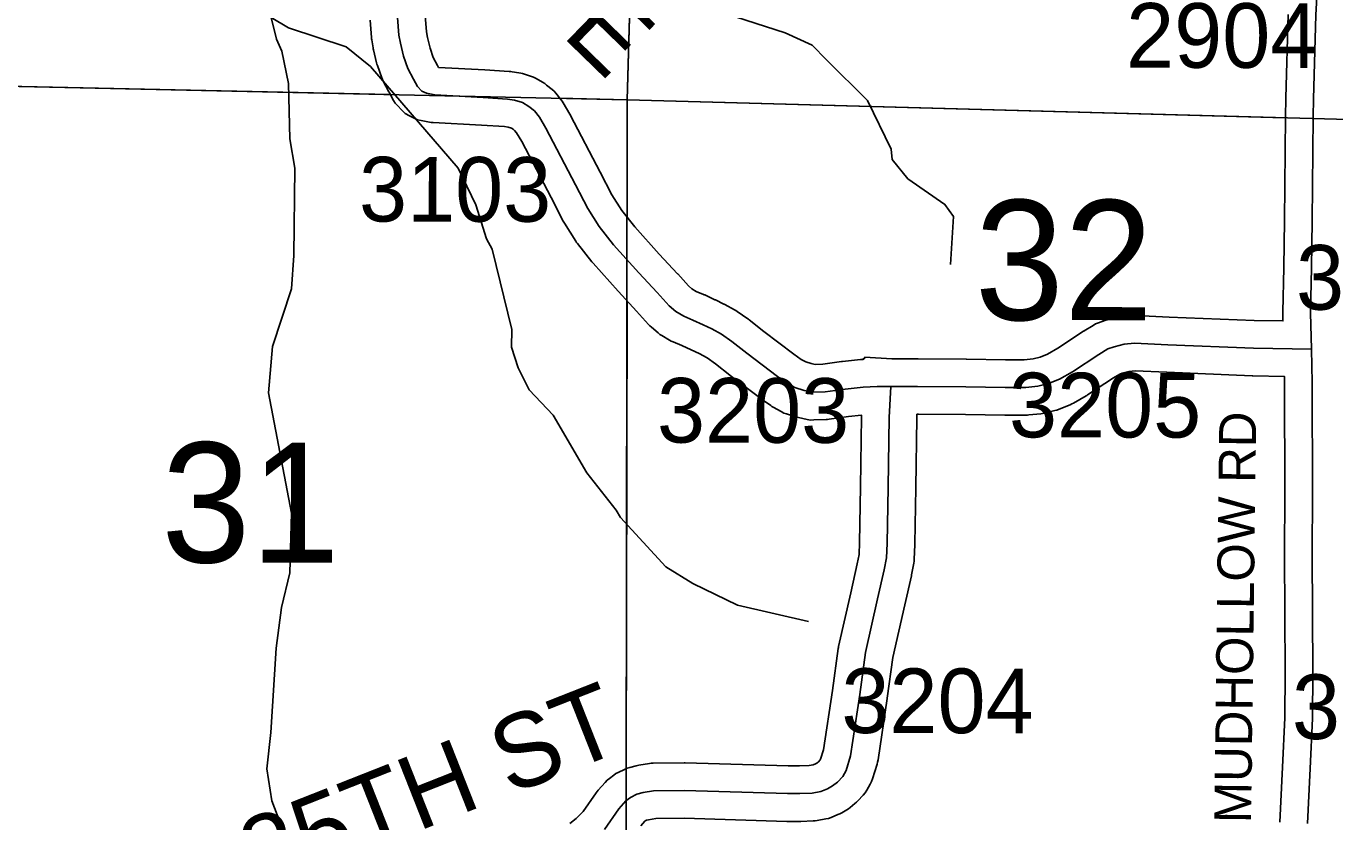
# Model space of a CAD drawing. Extents: x -132.8 to -73.3, y -60 to -26.
# Drawn here: x -121.401 to -119.983, y -44.173 to -43.311 of the extents above; entities that cross this region are included whole.
import ezdxf

# ---------------------------------------------------------------- set-up
doc = ezdxf.new("R2010")
doc.units = 0
for name, color, linetype in [('tdCoHydroRiver', 7, 'Continuous'), ('tdCoSecRdNmbr', 7, 'Continuous'), ('tdCoSecRdTxt', 7, 'Continuous'), ('tdCoSecRteBand', 7, 'Continuous'), ('tdCoSecRteCL', 7, 'Continuous'), ('tdCoSectLine', 7, 'Continuous'), ('tdCoSectLinePart', 7, 'Continuous'), ('tdCoSectNmbr', 7, 'Continuous'), ('tdCoSurfBitum', 7, 'Continuous'), ('tdCoSurfGravel', 7, 'Continuous')]:
    doc.layers.add(name, color=color, linetype=linetype)

msp = doc.modelspace()

# ---------------------------------------------------------------- linework, layer by layer
at = {"layer": 'tdCoHydroRiver'}
for points in [[(-121.101, -44.2063), (-121.1209, -44.1852), (-121.1342, -44.1501), (-121.1396, -44.1153), (-121.1353, -44.076), (-121.1297, -43.9846), (-121.1238, -43.9406), (-121.1149, -43.903), (-121.1132, -43.8383), (-121.1381, -43.7083), (-121.1336, -43.6579), (-121.1129, -43.5954), (-121.1104, -43.5592), (-121.1094, -43.4646), (-121.1149, -43.4329), (-121.1164, -43.3729), (-121.1234, -43.338), (-121.1293, -43.3252), (-121.135, -43.3014)], [(-120.5529, -43.956), (-120.6297, -43.9382), (-120.678, -43.9148), (-120.7075, -43.8967), (-120.7566, -43.8433), (-120.7611, -43.8353), (-120.7932, -43.7949), (-120.8294, -43.7324), (-120.8555, -43.7049), (-120.8675, -43.6809), (-120.8747, -43.6586), (-120.8742, -43.6397), (-120.8956, -43.5524), (-120.9016, -43.5412), (-120.9132, -43.5046), (-120.9326, -43.4646), (-121.0275, -43.3548), (-121.0538, -43.3335), (-121.1164, -43.3129), (-121.135, -43.3014)], [(-120.3988, -43.569), (-120.3959, -43.517), (-120.405, -43.5041), (-120.4453, -43.4762), (-120.4621, -43.4553), (-120.4634, -43.4442), (-120.4888, -43.3914), (-120.5334, -43.3476), (-120.5487, -43.3314), (-120.5783, -43.318), (-120.6534, -43.2939)]]:
    msp.add_lwpolyline(points, dxfattribs=at)
at = {"layer": 'tdCoSecRteBand'}
for points in [[(-120.8115, -44.1746), (-120.8046, -44.1693), (-120.797, -44.1618), (-120.7829, -44.1415), (-120.7819, -44.14), (-120.7807, -44.1387), (-120.7731, -44.1301), (-120.771, -44.1278), (-120.7686, -44.126), (-120.7637, -44.1223), (-120.7615, -44.1206), (-120.7591, -44.1194), (-120.7522, -44.116), (-120.7493, -44.1146), (-120.7463, -44.1138), (-120.7396, -44.112), (-120.7381, -44.1117), (-120.7366, -44.1114), (-120.7253, -44.1097), (-120.7232, -44.1094), (-120.7212, -44.1094), (-120.6877, -44.1089), (-120.687, -44.1089), (-120.6863, -44.1089), (-120.575, -44.1123), (-120.5627, -44.1123), (-120.5522, -44.1119), (-120.5479, -44.1111), (-120.5454, -44.1101), (-120.5438, -44.1092), (-120.5421, -44.1078), (-120.5402, -44.1057), (-120.5398, -44.1051), (-120.5365, -44.0947), (-120.527, -44.0305), (-120.5206, -43.9852), (-120.5205, -43.984), (-120.5202, -43.9829), (-120.5071, -43.9247), (-120.5071, -43.9246), (-120.5071, -43.9246), (-120.5001, -43.8935), (-120.4981, -43.8833), (-120.4975, -43.8703), (-120.4965, -43.81), (-120.4955, -43.7343), (-120.4955, -43.7336), (-120.4955, -43.733), (-120.4954, -43.7324), (-120.5094, -43.7338), (-120.5306, -43.7367), (-120.5321, -43.7369), (-120.5336, -43.737), (-120.5472, -43.7375), (-120.5508, -43.7376), (-120.5544, -43.7369), (-120.5638, -43.7349), (-120.5653, -43.7346), (-120.5667, -43.7341), (-120.5768, -43.7309), (-120.5797, -43.73), (-120.5823, -43.7285), (-120.5912, -43.7236), (-120.5925, -43.7229), (-120.5938, -43.722), (-120.6037, -43.7151), (-120.6042, -43.7147), (-120.6046, -43.7144), (-120.6377, -43.6892), (-120.6379, -43.689), (-120.6381, -43.6889), (-120.6537, -43.6766), (-120.6628, -43.6702), (-120.6714, -43.6657), (-120.6798, -43.6616), (-120.6901, -43.6568), (-120.6996, -43.6528), (-120.7015, -43.652), (-120.7033, -43.651), (-120.7117, -43.6461), (-120.7138, -43.6448), (-120.7157, -43.6432), (-120.7231, -43.6371), (-120.7247, -43.6357), (-120.7262, -43.6341), (-120.7391, -43.6197), (-120.7587, -43.5983), (-120.7588, -43.5982), (-120.7589, -43.5981), (-120.7863, -43.5678), (-120.787, -43.567), (-120.7876, -43.5663), (-120.8031, -43.5465), (-120.8041, -43.5453), (-120.8049, -43.544), (-120.8172, -43.5245), (-120.8179, -43.5234), (-120.8185, -43.5223), (-120.8318, -43.4967), (-120.8635, -43.436), (-120.8691, -43.4266), (-120.8713, -43.4239), (-120.8729, -43.4225), (-120.8746, -43.4215), (-120.8784, -43.4204), (-120.8823, -43.4197), (-120.907, -43.4183), (-120.907, -43.4183), (-120.907, -43.4183), (-120.9595, -43.4154), (-120.9616, -43.4153), (-120.9636, -43.4149), (-120.9725, -43.4132), (-120.9765, -43.4124), (-120.9802, -43.4105), (-120.9851, -43.4081), (-120.9898, -43.4057), (-120.9934, -43.4019), (-120.9981, -43.397), (-121.0006, -43.3944), (-121.0024, -43.3913), (-121.007, -43.3831), (-121.0073, -43.3826), (-121.0076, -43.382), (-121.0136, -43.3707), (-121.0145, -43.3688), (-121.0153, -43.3668), (-121.0199, -43.3535), (-121.0204, -43.3521), (-121.0208, -43.3507), (-121.0242, -43.3366), (-121.0245, -43.3356), (-121.0247, -43.3345), (-121.0261, -43.3259), (-121.0264, -43.3245), (-121.0265, -43.3231), (-121.0279, -43.3046)], [(-120.9681, -43.2993), (-120.9668, -43.3171), (-120.9657, -43.3233), (-120.9629, -43.3349), (-120.9594, -43.3448), (-120.9547, -43.3537), (-120.9536, -43.3556), (-120.9036, -43.3584), (-120.8773, -43.3599), (-120.8756, -43.36), (-120.874, -43.3603), (-120.8666, -43.3615), (-120.8647, -43.3618), (-120.8628, -43.3624), (-120.8539, -43.3651), (-120.8507, -43.3661), (-120.8478, -43.3678), (-120.8409, -43.3717), (-120.8386, -43.373), (-120.8366, -43.3747), (-120.8306, -43.3796), (-120.8284, -43.3815), (-120.8266, -43.3837), (-120.8212, -43.3904), (-120.8197, -43.3921), (-120.8186, -43.3941), (-120.8115, -43.4062), (-120.811, -43.4068), (-120.8107, -43.4076), (-120.7786, -43.469), (-120.7786, -43.469), (-120.7786, -43.469), (-120.7659, -43.4935), (-120.755, -43.5106), (-120.7411, -43.5283), (-120.7145, -43.5578), (-120.6948, -43.5792), (-120.6947, -43.5793), (-120.6946, -43.5794), (-120.683, -43.5924), (-120.6791, -43.5956), (-120.6747, -43.5982), (-120.6665, -43.6016), (-120.6659, -43.6019), (-120.6653, -43.6021), (-120.6542, -43.6073), (-120.654, -43.6074), (-120.6537, -43.6075), (-120.6446, -43.612), (-120.6441, -43.6122), (-120.6436, -43.6125), (-120.633, -43.6182), (-120.6314, -43.619), (-120.63, -43.62), (-120.6187, -43.6279), (-120.6179, -43.6284), (-120.6172, -43.6289), (-120.6011, -43.6416), (-120.5688, -43.6662), (-120.5607, -43.6719), (-120.5558, -43.6746), (-120.55, -43.6765), (-120.5457, -43.6774)], [(-120.5457, -43.6774), (-120.5373, -43.6771), (-120.517, -43.6743), (-120.5165, -43.6743), (-120.516, -43.6742), (-120.4965, -43.6722), (-120.496, -43.6722), (-120.4955, -43.6721), (-120.4935, -43.672), (-120.4934, -43.671), (-120.492, -43.671), (-120.4919, -43.6695), (-120.4627, -43.6712), (-120.4341, -43.6713), (-120.3821, -43.6716), (-120.3819, -43.6716), (-120.3818, -43.6716), (-120.3394, -43.6723), (-120.3191, -43.6723), (-120.3095, -43.6712), (-120.3019, -43.6695), (-120.2938, -43.6662), (-120.2825, -43.6597), (-120.2547, -43.6415), (-120.2543, -43.6412), (-120.254, -43.641), (-120.2444, -43.6351), (-120.2417, -43.6334), (-120.2387, -43.6324), (-120.2318, -43.6299), (-120.2304, -43.6294), (-120.229, -43.6291), (-120.2182, -43.6264), (-120.2162, -43.6259), (-120.2141, -43.6256), (-120.2028, -43.6244), (-120.2005, -43.6242), (-120.1981, -43.6243), (-120.1622, -43.626), (-120.0699, -43.6297), (-120.0387, -43.6302), (-120.0389, -43.6222), (-120.0389, -43.6215), (-120.0389, -43.6207), (-120.0377, -43.5723), (-120.037, -43.5215), (-120.0359, -43.4087), (-120.0357, -43.3892), (-120.0357, -43.3889), (-120.0357, -43.3886), (-120.033, -43.2982)], [(-120.042, -44.1731), (-120.0391, -44.1135), (-120.0368, -44.0601), (-120.0365, -44.0113), (-120.037, -43.8828), (-120.037, -43.8827), (-120.037, -43.8826), (-120.0368, -43.8176), (-120.037, -43.6973), (-120.0372, -43.6915), (-120.0372, -43.6903), (-120.0714, -43.6897), (-120.0717, -43.6896), (-120.072, -43.6896), (-120.1647, -43.6859), (-120.1649, -43.6859), (-120.165, -43.6859), (-120.1986, -43.6843), (-120.2056, -43.6851), (-120.213, -43.6869), (-120.2156, -43.6878), (-120.2222, -43.6919), (-120.2504, -43.7104), (-120.2512, -43.7109), (-120.252, -43.7114), (-120.2658, -43.7192), (-120.2675, -43.7202), (-120.2693, -43.721), (-120.2814, -43.7259), (-120.2836, -43.7268), (-120.2859, -43.7273), (-120.2975, -43.7301), (-120.2992, -43.7305), (-120.301, -43.7307), (-120.314, -43.7321), (-120.3157, -43.7323), (-120.3174, -43.7323), (-120.3396, -43.7323), (-120.3399, -43.7323), (-120.3401, -43.7323), (-120.3826, -43.7316), (-120.4338, -43.7313), (-120.4344, -43.7313), (-120.4347, -43.7313), (-120.4347, -43.7313), (-120.4347, -43.7313), (-120.4353, -43.7313), (-120.4355, -43.7357), (-120.4365, -43.8108), (-120.4365, -43.8108), (-120.4365, -43.8109), (-120.4375, -43.8718), (-120.4375, -43.8723), (-120.4375, -43.8727), (-120.4383, -43.8883), (-120.4384, -43.8904), (-120.4388, -43.8925), (-120.4412, -43.9053), (-120.4413, -43.9058), (-120.4414, -43.9063), (-120.4486, -43.9378), (-120.4614, -43.9948), (-120.4676, -44.039), (-120.4676, -44.0391), (-120.4677, -44.0392), (-120.4775, -44.1058), (-120.4779, -44.1081), (-120.4786, -44.1103), (-120.4835, -44.1261), (-120.4845, -44.1293), (-120.4861, -44.1322), (-120.4898, -44.1386), (-120.4915, -44.1414), (-120.4937, -44.1439), (-120.4994, -44.1501), (-120.5009, -44.1517), (-120.5026, -44.1531), (-120.5078, -44.1573), (-120.5095, -44.1586), (-120.5114, -44.1598), (-120.5168, -44.163), (-120.5188, -44.1641), (-120.521, -44.165), (-120.5284, -44.168), (-120.5311, -44.1691), (-120.5341, -44.1696), (-120.5434, -44.1713), (-120.5456, -44.1717), (-120.5478, -44.1718), (-120.5611, -44.1723), (-120.5616, -44.1723), (-120.5622, -44.1723), (-120.5755, -44.1723), (-120.576, -44.1723), (-120.5764, -44.1723), (-120.6875, -44.1689), (-120.7183, -44.1693), (-120.7261, -44.1705), (-120.7282, -44.1711), (-120.7298, -44.1719), (-120.7302, -44.1721), (-120.7346, -44.1772)]]:
    msp.add_lwpolyline(points, dxfattribs=at)
at = {"layer": 'tdCoSecRteCL'}
for points in [[(-120.0079, -43.6608), (-120.0089, -43.6215), (-120.0077, -43.5729), (-120.007, -43.5219), (-120.0059, -43.409), (-120.0057, -43.3895), (-120.003, -43.2991), (-120.0012, -43.2655), (-119.9995, -43.2165), (-119.9961, -43.1591)], [(-120.9981, -43.3016), (-120.9966, -43.3208), (-120.9951, -43.3295), (-120.9916, -43.3435), (-120.987, -43.3568), (-120.981, -43.3682), (-120.9764, -43.3763), (-120.9717, -43.3812), (-120.9667, -43.3837), (-120.9579, -43.3854), (-120.9053, -43.3884), (-120.8789, -43.3899), (-120.8715, -43.3911), (-120.8627, -43.3938), (-120.8558, -43.3978), (-120.8498, -43.4027), (-120.8444, -43.4094), (-120.8373, -43.4214), (-120.8052, -43.4828), (-120.7919, -43.5085), (-120.7796, -43.528), (-120.764, -43.5477), (-120.7367, -43.578), (-120.7169, -43.5995), (-120.7039, -43.614), (-120.6965, -43.6202), (-120.6881, -43.6251), (-120.678, -43.6293), (-120.6669, -43.6345), (-120.6577, -43.6389), (-120.6471, -43.6446), (-120.6358, -43.6525), (-120.6195, -43.6653), (-120.5865, -43.6905), (-120.5766, -43.6974), (-120.5677, -43.7023), (-120.5576, -43.7055), (-120.5482, -43.7075), (-120.5347, -43.707), (-120.513, -43.704), (-120.4935, -43.7021), (-120.4785, -43.7011), (-120.4636, -43.7012)], [(-120.4636, -43.7012), (-120.4346, -43.7013), (-120.3823, -43.7016), (-120.3396, -43.7023), (-120.3174, -43.7023), (-120.3044, -43.7008), (-120.2928, -43.6981), (-120.2807, -43.6932), (-120.2669, -43.6853), (-120.2383, -43.6666), (-120.2286, -43.6606), (-120.2217, -43.6582), (-120.2109, -43.6555), (-120.1995, -43.6542), (-120.1635, -43.656), (-120.0708, -43.6597), (-120.0079, -43.6608)], [(-120.0121, -44.1745), (-120.0092, -44.1149), (-120.0068, -44.0609), (-120.0065, -44.0113), (-120.007, -43.8827), (-120.0068, -43.8176), (-120.007, -43.6969), (-120.0079, -43.6608)], [(-120.774, -44.1813), (-120.7582, -44.1586), (-120.7506, -44.15), (-120.7457, -44.1463), (-120.7388, -44.1428), (-120.7321, -44.1411), (-120.7208, -44.1394), (-120.6872, -44.1389), (-120.5755, -44.1423), (-120.5622, -44.1423), (-120.5489, -44.1418), (-120.5395, -44.1401), (-120.5321, -44.1371), (-120.5267, -44.1339), (-120.5215, -44.1297), (-120.5158, -44.1236), (-120.5121, -44.1172), (-120.5072, -44.1014), (-120.4973, -44.0348), (-120.4909, -43.9894), (-120.4779, -43.9312), (-120.4707, -43.8997), (-120.4682, -43.8868), (-120.4675, -43.8713), (-120.4665, -43.8104), (-120.4655, -43.7347), (-120.4636, -43.7012)]]:
    msp.add_lwpolyline(points, dxfattribs=at)
at = {"layer": 'tdCoSectLine'}
for points in [[(-120.7492, -43.3906), (-120.721, -42.3904)], [(-121.6884, -43.3703), (-120.7492, -43.3906)], [(-120.7507, -44.3901), (-120.7492, -43.3906)], [(-120.7492, -43.3906), (-119.7552, -43.418)]]:
    msp.add_lwpolyline(points, dxfattribs=at)
at = {"layer": 'tdCoSectLinePart'}
for points in [[(-120.7492, -43.3906), (-120.7295, -42.6926)], [(-121.6884, -43.3703), (-121.0063, -43.385)], [(-120.823, -43.389), (-120.7492, -43.3906)], [(-120.7494, -43.5183), (-120.7492, -43.3906)], [(-120.7492, -43.3906), (-120.0363, -43.4102)], [(-120.7503, -44.1152), (-120.7495, -43.6087)]]:
    msp.add_lwpolyline(points, dxfattribs=at)
at = {"layer": 'tdCoSurfBitum'}
msp.add_lwpolyline([(-120.0121, -44.1745), (-120.0092, -44.1149), (-120.0068, -44.0609), (-120.0065, -44.0113), (-120.007, -43.8827), (-120.0068, -43.8176), (-120.007, -43.6969), (-120.0079, -43.6608), (-120.0089, -43.6215), (-120.0077, -43.5729), (-120.007, -43.5219), (-120.0059, -43.409), (-120.0057, -43.3895), (-120.003, -43.2991)], dxfattribs=at)
at = {"layer": 'tdCoSurfGravel'}
for points in [[(-120.9981, -43.3016), (-120.9966, -43.3208), (-120.9951, -43.3295), (-120.9916, -43.3435), (-120.987, -43.3568), (-120.981, -43.3682), (-120.9764, -43.3763), (-120.9717, -43.3812), (-120.9667, -43.3837), (-120.9579, -43.3854), (-120.9053, -43.3884), (-120.8789, -43.3899), (-120.8715, -43.3911), (-120.8627, -43.3938), (-120.8558, -43.3978), (-120.8498, -43.4027), (-120.8444, -43.4094), (-120.8373, -43.4214), (-120.8052, -43.4828), (-120.7919, -43.5085), (-120.7796, -43.528), (-120.764, -43.5477), (-120.7367, -43.578), (-120.7169, -43.5995), (-120.7039, -43.614), (-120.6965, -43.6202), (-120.6881, -43.6251), (-120.678, -43.6293), (-120.6669, -43.6345), (-120.6577, -43.6389), (-120.6471, -43.6446), (-120.6358, -43.6525), (-120.6195, -43.6653), (-120.5865, -43.6905), (-120.5766, -43.6974), (-120.5677, -43.7023), (-120.5576, -43.7055), (-120.5482, -43.7075), (-120.5347, -43.707), (-120.513, -43.704), (-120.4935, -43.7021), (-120.4785, -43.7011), (-120.4636, -43.7012)], [(-120.4636, -43.7012), (-120.4346, -43.7013), (-120.3823, -43.7016), (-120.3396, -43.7023), (-120.3174, -43.7023), (-120.3044, -43.7008), (-120.2928, -43.6981), (-120.2807, -43.6932), (-120.2669, -43.6853), (-120.2383, -43.6666), (-120.2286, -43.6606), (-120.2217, -43.6582), (-120.2109, -43.6555), (-120.1995, -43.6542), (-120.1635, -43.656), (-120.0708, -43.6597), (-120.0079, -43.6608)], [(-120.7582, -44.1586), (-120.7506, -44.15), (-120.7457, -44.1463), (-120.7388, -44.1428), (-120.7321, -44.1411), (-120.7208, -44.1394), (-120.6872, -44.1389), (-120.5755, -44.1423), (-120.5622, -44.1423), (-120.5489, -44.1418), (-120.5395, -44.1401), (-120.5321, -44.1371), (-120.5267, -44.1339), (-120.5215, -44.1297), (-120.5158, -44.1236), (-120.5121, -44.1172), (-120.5072, -44.1014), (-120.4973, -44.0348), (-120.4909, -43.9894), (-120.4779, -43.9312), (-120.4707, -43.8997), (-120.4682, -43.8868), (-120.4675, -43.8713), (-120.4665, -43.8104), (-120.4655, -43.7347), (-120.4636, -43.7012)], [(-120.774, -44.1813), (-120.7582, -44.1586)]]:
    msp.add_lwpolyline(points, dxfattribs=at)

# ---------------------------------------------------------------- texts
at = {"layer": 'tdCoSecRdNmbr'}
for s, rotation, p in [('2904', 359.9102, (-120.2087, -43.3559)), ('3103', 359.9094, (-121.0399, -43.5225)), ('3206', 359.9102, (-120.0246, -43.618)), ('3205', 359.91, (-120.3356, -43.7563)), ('3203', 359.9097, (-120.717, -43.762)), ('3204', 359.9098, (-120.5172, -44.0766)), ('3208', 359.9103, (-120.029, -44.0831))]:
    msp.add_text(s, height=0.07, rotation=rotation, dxfattribs=at).set_placement(p)
at = {"layer": 'tdCoSecRdTxt'}
for s, height, rotation, p in [('JEFFERSON AVE', 0.08, 315.8366, (-121.4009, -42.7578)), ('MUDHOLLOW RD', 0.04, 89.272, (-120.0733, -44.1744)), ('185TH ST', 0.08, 21.5277, (-121.2033, -44.273))]:
    msp.add_text(s, height=height, rotation=rotation, dxfattribs=at).set_placement(p)
at = {"layer": 'tdCoSectNmbr'}
for s, rotation, p in [('32', 359.9099, (-120.3728, -43.6292)), ('31', 359.9092, (-121.2542, -43.8918))]:
    msp.add_text(s, height=0.13, rotation=rotation, dxfattribs=at).set_placement(p)

doc.saveas('drawing.dxf')
